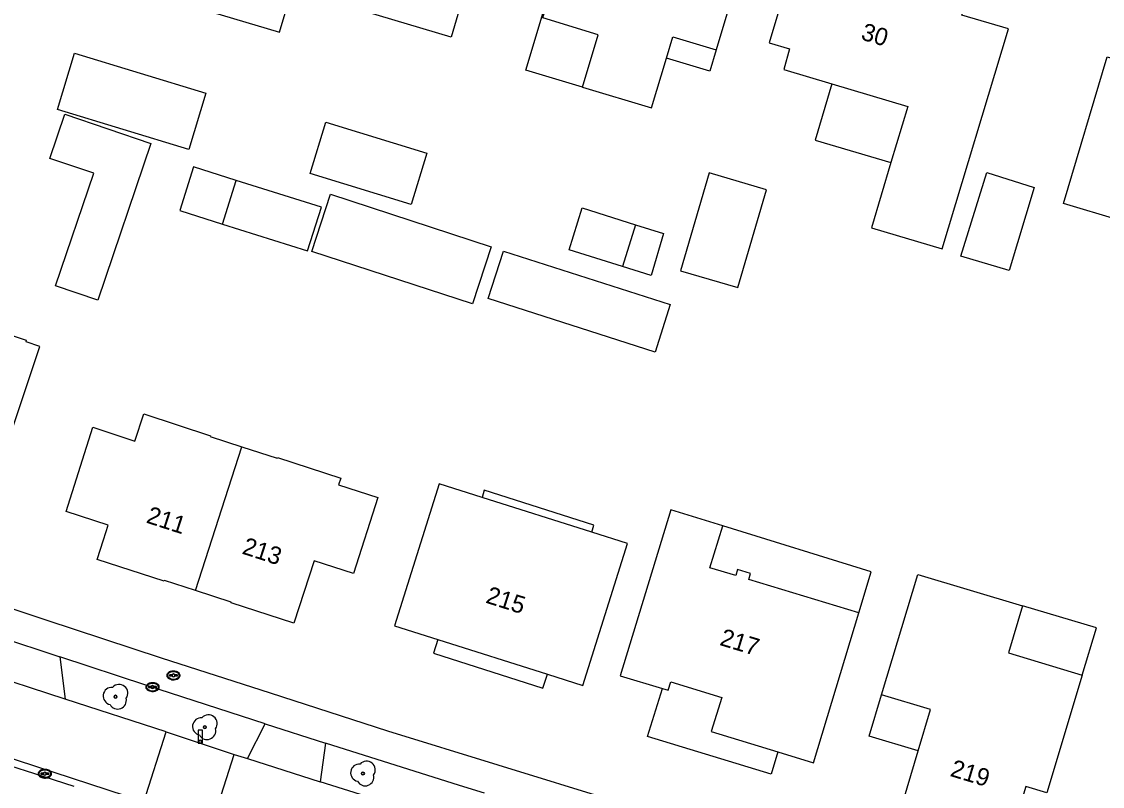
# Model space of a CAD drawing. Extents: x 194485 to 197793, y 468269 to 470822.
# Drawn here: x 197628.7 to 197703, y 468424.8 to 468477.4 of the extents above; entities that cross this region are included whole.
import ezdxf

# ---------------------------------------------------------------- set-up
doc = ezdxf.new("R2010")
doc.units = 0
for name, color, linetype in [('BGT begrenzing pand op maaiveld onder overbouw', 7, 'Continuous'), ('BGT grensvlak gebouwinstallatie plus 1', 7, 'Continuous'), ('BGT grensvlak pand deel overbouw', 7, 'Continuous'), ('BGT grensvlak pand op maaiveld', 7, 'Continuous'), ('BGT grensvlak pand op maaiveld LR', 7, 'Continuous'), ('BGT grensvlak wegdeel', 7, 'Continuous'), ('BGT puntobject paal afsluitpaal', 7, 'Continuous'), ('BGT puntobject put brandkraan -put', 7, 'Continuous'), ('BGT puntobject put inspectie- rioolput', 7, 'Continuous'), ('BGT puntobject put kolk', 7, 'Continuous'), ('BGT puntobject vegetatieobject boom', 7, 'Continuous'), ('BGT tekst huisnummerreeks', 7, 'Continuous')]:
    doc.layers.add(name, color=color, linetype=linetype)

msp = doc.modelspace()

# ---------------------------------------------------------------- linework, layer by layer
at = {"layer": 'BGT begrenzing pand op maaiveld onder overbouw'}
for p, q in [((197667.887, 468442.285), (197660.342, 468444.68)), ((197657.298, 468434.908), (197664.842, 468432.516))]:
    msp.add_line(p, q, dxfattribs=at)
for points in [[(197667.257, 468472.918), (197668.342, 468476.516), (197664.523, 468477.668), (197664.896, 468478.946), (197664.818, 468478.977)], [(197672.758, 468431.527), (197673.149, 468431.407), (197673.327, 468431.986), (197676.835, 468430.922), (197676.109, 468428.565), (197680.708, 468427.162)]]:
    msp.add_lwpolyline(points, dxfattribs=at)
at = {"layer": 'BGT grensvlak gebouwinstallatie plus 1'}
for points in [[(197636.326, 468482.902), (197635.451, 468479.981), (197646.398, 468476.701), (197647.273, 468479.622)], [(197632.306, 468475.251), (197641.345, 468472.486), (197640.161, 468468.614), (197631.121, 468471.38), (197632.306, 468475.251)], [(197676.463, 468475.475), (197676.029, 468474.018), (197673.028, 468474.908)], [(197684.42, 468473.145), (197683.264, 468469.271), (197688.482, 468467.714)], [(197631.631, 468471.04), (197637.556, 468469.029), (197633.897, 468458.248), (197630.992, 468459.235), (197633.622, 468466.984), (197630.602, 468468.009), (197631.631, 468471.04)], [(197675.982, 468467.005), (197674.001, 468460.274), (197677.945, 468459.114), (197679.925, 468465.844), (197675.982, 468467.005)], [(197642.479, 468463.49), (197648.339, 468461.638), (197649.289, 468464.642), (197643.429, 468466.494)], [(197649.911, 468465.536), (197660.963, 468461.928), (197659.68, 468458), (197648.628, 468461.609), (197649.911, 468465.536)], [(197670.004, 468460.562), (197666.333, 468461.707), (197667.225, 468464.594), (197670.911, 468463.444)], [(197661.816, 468461.634), (197673.298, 468457.946), (197672.248, 468454.678), (197660.766, 468458.365), (197661.816, 468461.634)], [(197686.267, 468436.737), (197687.117, 468439.561), (197676.908, 468442.713)], [(197701.644, 468432.451), (197702.619, 468435.702), (197697.539, 468437.225)], [(197690.357, 468427.251), (197686.991, 468428.256), (197687.84, 468431.098)]]:
    msp.add_lwpolyline(points, dxfattribs=at)
at = {"layer": 'BGT grensvlak pand deel overbouw'}
for points in [[(197667.257, 468472.918), (197663.361, 468474.077), (197664.818, 468478.977)], [(197667.887, 468442.285), (197668.045, 468442.761), (197660.495, 468445.17), (197660.342, 468444.68)], [(197657.298, 468434.908), (197657.003, 468433.953), (197664.52, 468431.564), (197664.842, 468432.516)], [(197680.708, 468427.162), (197680.242, 468425.633), (197671.737, 468428.22), (197672.758, 468431.527)]]:
    msp.add_lwpolyline(points, dxfattribs=at)
at = {"layer": 'BGT grensvlak pand op maaiveld'}
for p, q in [((197681.104, 468474.135), (197684.42, 468473.145)), ((197642.479, 468463.49), (197643.429, 468466.494)), ((197670.911, 468463.444), (197670.004, 468460.562))]:
    msp.add_line(p, q, dxfattribs=at)
for points in [[(197650.781, 468491.335), (197653.04, 468490.664), (197653.131, 468490.947), (197657.541, 468489.633), (197656.014, 468484.574), (197660.269, 468483.329), (197658.219, 468476.343), (197647.273, 468479.622)], [(197675.522, 468483.201), (197678.498, 468482.307), (197676.463, 468475.475)], [(197688.482, 468467.714), (197687.146, 468463.239), (197692.002, 468461.78), (197696.559, 468476.911), (197693.353, 468477.862), (197693.63, 468478.826), (197689.553, 468480.069), (197689.715, 468480.599), (197687.67, 468481.209), (197687.501, 468480.69), (197683.433, 468481.884), (197683.03, 468480.542), (197681.584, 468480.967), (197680.093, 468475.948), (197681.509, 468475.539), (197681.104, 468474.135)], [(197673.028, 468474.908), (197673.463, 468476.369), (197676.463, 468475.475)], [(197667.257, 468472.918), (197672.01, 468471.493), (197673.028, 468474.908)], [(197703.362, 468474.99), (197707.173, 468473.844), (197707.427, 468474.699), (197713.184, 468472.967), (197709.637, 468461.187), (197703.922, 468462.908), (197704.177, 468463.765), (197700.353, 468464.901), (197703.362, 468474.99)], [(197684.42, 468473.145), (197689.638, 468471.588), (197688.482, 468467.714)], [(197649.6, 468470.496), (197656.546, 468468.371), (197655.466, 468464.841), (197648.52, 468466.966), (197649.6, 468470.496)], [(197643.429, 468466.494), (197640.488, 468467.424), (197639.538, 468464.42), (197642.479, 468463.49)], [(197698.329, 468466.016), (197696.615, 468460.289), (197693.287, 468461.274), (197695.07, 468467.026), (197698.329, 468466.016)], [(197670.911, 468463.444), (197672.84, 468462.842), (197671.984, 468459.944), (197670.004, 468460.562)], [(197617.343, 468445.759), (197623.927, 468443.543), (197625.2, 468447.381), (197627.107, 468446.74), (197629.905, 468455.071), (197628.966, 468455.386), (197628.993, 468455.466), (197621.634, 468457.926), (197622.143, 468459.504), (197621.986, 468459.556)], [(197640.633, 468438.267), (197638.484, 468438.962), (197638.468, 468438.914), (197633.851, 468440.408), (197634.294, 468441.754), (197634.609, 468442.769), (197631.717, 468443.713), (197633.565, 468449.505), (197636.444, 468448.554), (197637.062, 468450.424), (197641.654, 468448.913), (197641.643, 468448.864), (197643.825, 468448.161)], [(197643.825, 468448.161), (197646.25, 468447.379), (197646.267, 468447.418), (197650.622, 468446.007), (197650.471, 468445.535), (197653.173, 468444.668), (197651.497, 468439.437), (197648.792, 468440.316), (197647.385, 468436.03), (197643.074, 468437.425), (197643.089, 468437.472), (197640.633, 468438.267)], [(197660.342, 468444.68), (197657.388, 468445.618), (197654.324, 468435.851), (197657.298, 468434.908)], [(197676.908, 468442.713), (197673.329, 468443.818), (197669.855, 468432.41), (197672.758, 468431.527)], [(197664.842, 468432.516), (197667.289, 468431.74), (197670.355, 468441.501), (197667.887, 468442.285)], [(197686.267, 468436.737), (197678.705, 468439.028), (197678.814, 468439.452), (197677.923, 468439.727), (197677.799, 468439.313), (197676.029, 468439.843), (197676.908, 468442.713)], [(197687.84, 468431.098), (197690.33, 468439.382), (197697.539, 468437.225)], [(197697.539, 468437.225), (197696.58, 468433.978), (197701.644, 468432.451)], [(197680.708, 468427.162), (197683.16, 468426.414), (197686.267, 468436.737)], [(197701.644, 468432.451), (197699.216, 468424.352), (197697.771, 468424.787), (197696.543, 468420.751), (197689.087, 468422.997), (197690.357, 468427.251)], [(197690.357, 468427.251), (197691.205, 468430.089), (197687.84, 468431.098)]]:
    msp.add_lwpolyline(points, dxfattribs=at)
at = {"layer": 'BGT grensvlak pand op maaiveld LR'}
msp.add_line((197640.633, 468438.267), (197643.825, 468448.161), dxfattribs=at)
at = {"layer": 'BGT grensvlak wegdeel'}
for p, q in [((197621.57, 468436.92), (197631.281, 468433.701)), ((197631.281, 468433.701), (197631.65, 468430.799)), ((197638.607, 468428.539), (197631.65, 468430.799)), ((197644.214, 468426.704), (197645.428, 468429.095)), ((197645.428, 468429.095), (197649.566, 468427.763)), ((197637.063, 468423.731), (197638.607, 468428.539)), ((197638.607, 468428.539), (197643.281, 468426.999)), ((197649.566, 468427.763), (197649.194, 468425.112)), ((197641.755, 468422.236), (197643.281, 468426.999)), ((197643.281, 468426.999), (197644.214, 468426.704)), ((197644.214, 468426.704), (197649.194, 468425.112)), ((197659.381, 468421.931), (197649.194, 468425.112))]:
    msp.add_line(p, q, dxfattribs=at)
for points in [[(197700.649, 468414.278), (197700.421, 468414.345), (197693.089, 468416.503), (197684.691, 468419.091), (197677.471, 468421.29), (197669.652, 468423.722), (197661.443, 468426.247), (197653.86, 468428.603), (197645.778, 468431.207), (197638.276, 468433.626), (197630.345, 468436.235), (197621.34, 468439.205), (197613.447, 468441.783), (197604.409, 468444.882), (197596.431, 468447.625), (197588.294, 468450.459), (197588.247, 468450.356), (197580.334, 468453.106), (197579.764, 468453.298), (197579.79, 468453.382), (197572.077, 468456.069), (197570.318, 468456.687)], [(197637.063, 468423.731), (197629.65, 468426.16), (197621.846, 468428.713), (197613.539, 468431.498), (197603.985, 468434.771), (197595.048, 468437.857), (197593.758, 468438.277)], [(197631.65, 468430.799), (197625.604, 468432.76), (197619.871, 468434.718)], [(197645.428, 468429.095), (197637.282, 468431.744), (197631.281, 468433.701)], [(197660.52, 468424.325), (197658.795, 468424.853), (197649.566, 468427.763)], [(197632.266, 468424.776), (197629.494, 468425.685), (197627.93, 468426.197)]]:
    msp.add_lwpolyline(points, dxfattribs=at)
at = {"layer": 'BGT puntobject paal afsluitpaal'}
for points in [[(197641.102, 468428.669), (197640.802, 468428.669), (197640.802, 468427.769), (197640.952, 468427.769)], [(197640.952, 468427.769), (197641.102, 468427.769), (197641.102, 468428.669)]]:
    msp.add_lwpolyline(points, dxfattribs=at)
for start, end in [(0, 180), (0, 180), (180, 0), (180, 270), (270, 0)]:
    msp.add_arc((197640.952, 468427.869), 0.1, start, end, dxfattribs=at)
at = {"layer": 'BGT puntobject put brandkraan -put'}
for p, q in [((197639.013, 468432.468), (197638.856, 468432.468)), ((197638.856, 468432.393), (197639.013, 468432.393)), ((197639.356, 468432.468), (197639.199, 468432.468)), ((197639.199, 468432.393), (197639.356, 468432.393))]:
    msp.add_line(p, q, dxfattribs=at)
for centre, radius, start, end in [((197639.106, 468432.43), 0.1, 0, 180), ((197638.856, 468432.43), 0.0375, 90, 270), ((197639.106, 468432.43), 0.1, 157.97569, 180), ((197639.106, 468432.43), 0.1, 180, 202.02431), ((197639.106, 468432.43), 0.1, 180, 0), ((197639.106, 468432.43), 0.1, 0, 22.02431), ((197639.106, 468432.43), 0.1, 337.97569, 0), ((197639.356, 468432.43), 0.0375, 270, 90)]:
    msp.add_arc(centre, radius, start, end, dxfattribs=at)
msp.add_ellipse((197639.106, 468432.43), major_axis=(0.392, 0), ratio=0.689655, dxfattribs=at)
msp.add_open_spline([(197639.548, 468432.43), (197639.548, 468432.473), (197639.536, 468432.517), (197639.47, 468432.631), (197639.389, 468432.688), (197639.197, 468432.753), (197639.087, 468432.759), (197638.884, 468432.718), (197638.793, 468432.671), (197638.69, 468432.554), (197638.665, 468432.494), (197638.663, 468432.372), (197638.687, 468432.311), (197638.771, 468432.212), (197638.83, 468432.173), (197639.009, 468432.105), (197639.143, 468432.098), (197639.376, 468432.16), (197639.476, 468432.229), (197639.539, 468432.354), (197639.548, 468432.392), (197639.548, 468432.43)], degree=3, dxfattribs=at)
at = {"layer": 'BGT puntobject put inspectie- rioolput'}
for p, q in [((197637.578, 468431.666), (197637.421, 468431.666)), ((197637.421, 468431.592), (197637.578, 468431.592)), ((197637.921, 468431.666), (197637.764, 468431.666)), ((197637.764, 468431.592), (197637.921, 468431.592))]:
    msp.add_line(p, q, dxfattribs=at)
for centre, radius, start, end in [((197637.421, 468431.629), 0.0375, 90, 270), ((197637.671, 468431.629), 0.1, 0, 180), ((197637.671, 468431.629), 0.1, 157.97569, 180), ((197637.671, 468431.629), 0.1, 180, 202.02431), ((197637.671, 468431.629), 0.1, 180, 0), ((197637.671, 468431.629), 0.1, 0, 22.02431), ((197637.671, 468431.629), 0.1, 337.97569, 0), ((197637.921, 468431.629), 0.0375, 270, 90)]:
    msp.add_arc(centre, radius, start, end, dxfattribs=at)
msp.add_ellipse((197637.671, 468431.629), major_axis=(0.392, 0), ratio=0.689655, dxfattribs=at)
msp.add_open_spline([(197638.113, 468431.629), (197638.113, 468431.672), (197638.101, 468431.716), (197638.035, 468431.83), (197637.954, 468431.887), (197637.762, 468431.952), (197637.652, 468431.958), (197637.449, 468431.917), (197637.358, 468431.87), (197637.255, 468431.753), (197637.23, 468431.693), (197637.228, 468431.571), (197637.252, 468431.51), (197637.336, 468431.411), (197637.395, 468431.372), (197637.574, 468431.304), (197637.708, 468431.297), (197637.941, 468431.359), (197638.041, 468431.428), (197638.104, 468431.553), (197638.113, 468431.591), (197638.113, 468431.629)], degree=3, dxfattribs=at)
at = {"layer": 'BGT puntobject put kolk'}
for p, q in [((197630.166, 468425.704), (197630.009, 468425.704)), ((197630.009, 468425.628), (197630.166, 468425.628)), ((197630.509, 468425.704), (197630.352, 468425.704)), ((197630.352, 468425.628), (197630.509, 468425.628))]:
    msp.add_line(p, q, dxfattribs=at)
for centre, radius, start, end in [((197630.009, 468425.666), 0.0375, 90, 270), ((197630.259, 468425.666), 0.1, 0, 180), ((197630.259, 468425.666), 0.1, 157.97569, 180), ((197630.259, 468425.666), 0.1, 180, 202.02431), ((197630.259, 468425.666), 0.1, 180, 0), ((197630.259, 468425.666), 0.1, 0, 22.02431), ((197630.259, 468425.666), 0.1, 337.97569, 0), ((197630.509, 468425.666), 0.0375, 270, 90)]:
    msp.add_arc(centre, radius, start, end, dxfattribs=at)
msp.add_ellipse((197630.259, 468425.666), major_axis=(0.392, 0), ratio=0.689655, dxfattribs=at)
msp.add_open_spline([(197630.701, 468425.666), (197630.701, 468425.709), (197630.689, 468425.753), (197630.623, 468425.867), (197630.542, 468425.924), (197630.35, 468425.989), (197630.24, 468425.995), (197630.037, 468425.954), (197629.946, 468425.907), (197629.843, 468425.79), (197629.818, 468425.73), (197629.816, 468425.608), (197629.84, 468425.547), (197629.924, 468425.448), (197629.983, 468425.409), (197630.162, 468425.341), (197630.296, 468425.334), (197630.529, 468425.396), (197630.629, 468425.465), (197630.692, 468425.59), (197630.701, 468425.628), (197630.701, 468425.666)], degree=3, dxfattribs=at)
at = {"layer": 'BGT puntobject vegetatieobject boom'}
for centre in [(197635.12, 468430.962), (197641.271, 468428.869), (197652.148, 468425.684)]:
    msp.add_circle(centre, 0.1, dxfattribs=at)
for centre, radius, start, end in [((197635.37, 468431.212), 0.6, 323.54458, 138.4658), ((197634.87, 468431.012), 0.6, 85.13702, 257.75442), ((197635.12, 468430.962), 0.1, 0, 180), ((197635.27, 468430.712), 0.6, 208.50578, 13.83556), ((197635.12, 468430.962), 0.1, 180, 0), ((197641.021, 468428.919), 0.6, 85.13702, 257.75442), ((197641.521, 468429.119), 0.6, 323.54458, 138.4658), ((197641.271, 468428.869), 0.1, 0, 180), ((197641.271, 468428.869), 0.1, 180, 0), ((197641.421, 468428.619), 0.6, 208.50578, 13.83556), ((197651.898, 468425.734), 0.6, 85.13702, 257.75442), ((197652.398, 468425.934), 0.6, 323.54458, 138.4658), ((197652.298, 468425.434), 0.6, 208.50578, 13.83556), ((197652.148, 468425.684), 0.1, 0, 180), ((197652.148, 468425.684), 0.1, 180, 0)]:
    msp.add_arc(centre, radius, start, end, dxfattribs=at)

# ---------------------------------------------------------------- texts
at = {"layer": 'BGT tekst huisnummerreeks'}
for s, rotation, p in [('30', 343.3, (197686.355, 468476.206)), ('211', 342.1, (197637.172, 468442.959)), ('213', 342.1, (197643.769, 468440.824)), ('215', 342.4, (197660.534, 468437.449)), ('217', 343.1, (197676.637, 468434.535)), ('219', 343.2, (197692.493, 468425.523))]:
    msp.add_text(s, height=1.2, rotation=rotation, dxfattribs=at).set_placement(p)

doc.saveas('drawing.dxf')
